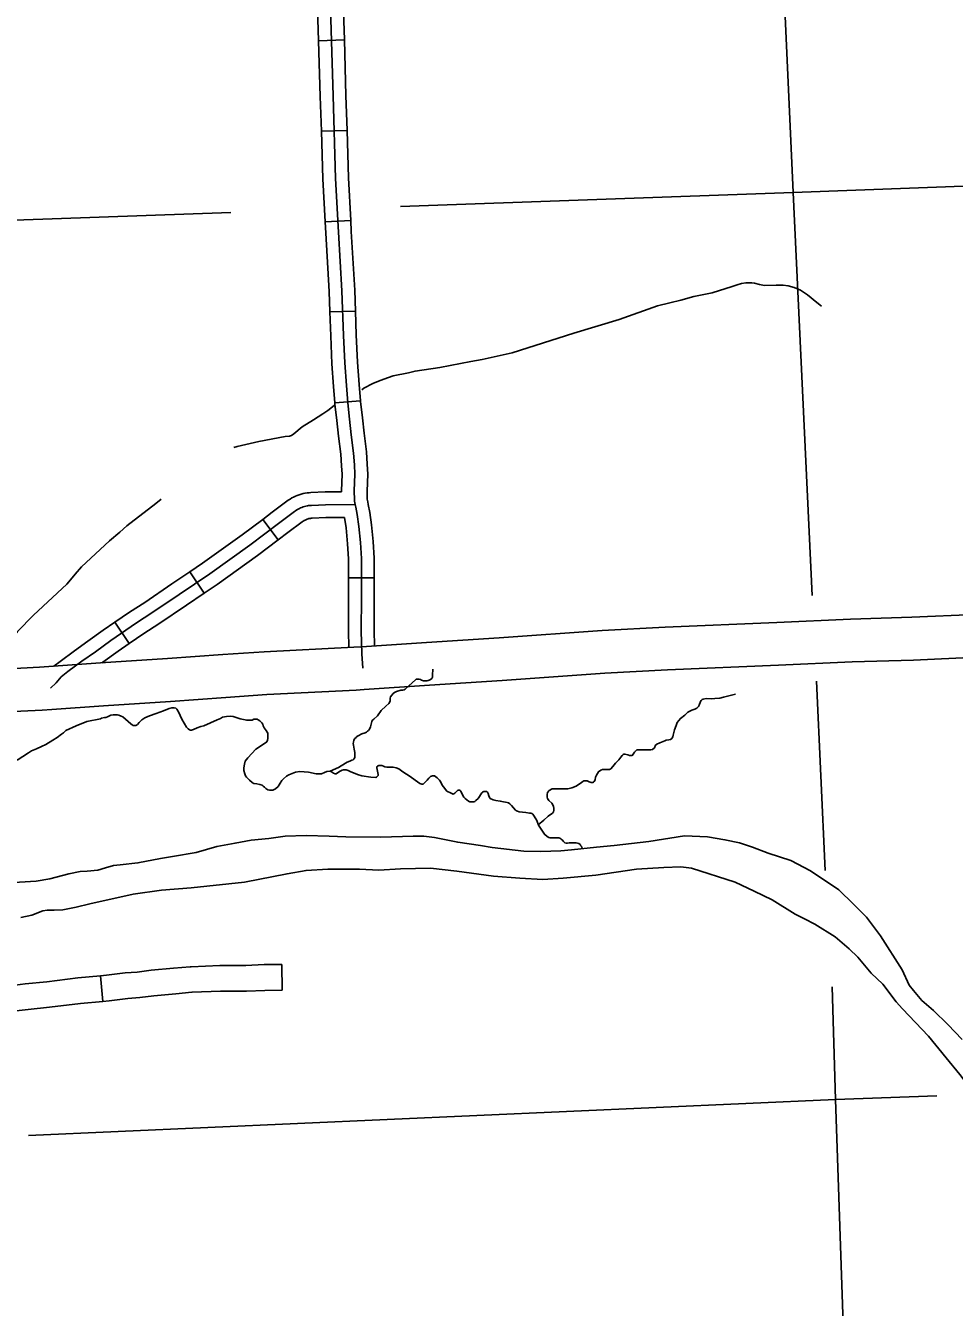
# Model space of a CAD drawing. Extents: x 1720274 to 1751788, y 372074 to 391887.
# Drawn here: x 1739427 to 1740283, y 377875 to 379057 of the extents above; entities that cross this region are included whole.
import ezdxf

# ---------------------------------------------------------------- set-up
doc = ezdxf.new("R2010")
doc.units = 0
for name, color, linetype in [('Level 10', 7, 'Continuous'), ('Level 32', 7, 'Continuous'), ('Level 35', 7, 'Continuous'), ('Level 45', 7, 'Continuous'), ('Level 5', 7, 'Continuous'), ('Level 9', 7, 'Continuous')]:
    doc.layers.add(name, color=color, linetype=linetype)

msp = doc.modelspace()

# ---------------------------------------------------------------- linework, layer by layer
at = {"layer": 'Level 10'}
for points in [[(1739736.5, 378484.2), (1739796.7, 378488.3), (1739863.6, 378492.6), (1739958.6, 378499.2), (1740016.8, 378502.4), (1740119.5, 378506.7), (1740187.5, 378509.7), (1740244.3, 378511.4), (1740302.2, 378514), (1740358.7, 378517.1)], [(1739448.4, 378465.9), (1739495.9, 378469.3), (1739557.7, 378473.4), (1739608.8, 378477), (1739646.9, 378479.5), (1739729.5, 378483.8), (1739736.5, 378484.2)], [(1740360.9, 378477.7), (1740304.1, 378474.5), (1740245.7, 378471.9), (1740189, 378470.2), (1740121.1, 378467.2), (1740018.7, 378462.9), (1739961.1, 378459.8), (1739866.2, 378453.2), (1739799.3, 378448.8), (1739739.1, 378444.8)], [(1739393.5, 378462.9), (1739439.7, 378465.3), (1739448.4, 378465.9)], [(1739739.1, 378444.8), (1739731.8, 378444.3), (1739649.2, 378440.1), (1739611.5, 378437.6), (1739560.4, 378433.9), (1739498.6, 378429.9), (1739451.2, 378426.5)], [(1739451.2, 378426.5), (1739442, 378425.9), (1739395.7, 378423.5)]]:
    msp.add_lwpolyline(points, dxfattribs=at)
at = {"layer": 'Level 32'}
for p, q in [((1739697.1, 379043), (1739720.8, 379043.8)), ((1739699.6, 378959.7), (1739723.3, 378960.4)), ((1739703, 378876.1), (1739726.7, 378877.3)), ((1739707.4, 378793), (1739731.1, 378793.8)), ((1739712, 378709.2), (1739735.7, 378711)), ((1739659.8, 378582.8), (1739645.5, 378601.7)), ((1739591.5, 378533.8), (1739578.3, 378553.4)), ((1739748.4, 378547.9), (1739724.7, 378547.9)), ((1739522.4, 378487.3), (1739509, 378506.8))]:
    msp.add_line(p, q, dxfattribs=at)
for points in [[(1739699, 379293.5), (1739702.2, 379220.1), (1739706.8, 379113.7), (1739710.5, 378992.2), (1739712.8, 378916.2), (1739715.4, 378866.5), (1739718.6, 378812.5), (1739720, 378771.4), (1739721.2, 378746), (1739722.7, 378725.3), (1739723.9, 378709.2), (1739725.6, 378694.2), (1739727.2, 378679.7), (1739729.3, 378662.9), (1739730.1, 378651.9), (1739730.5, 378643.4), (1739730, 378627.9), (1739730.1, 378619.6), (1739730.3, 378618.5), (1739730.8, 378615.5)], [(1739694.4, 379126.3), (1739694.9, 379113.3), (1739697.1, 379043)], [(1739718, 379127.3), (1739718.6, 379114.2), (1739720.8, 379043.8)], [(1739697.1, 379043), (1739698.6, 378991.8), (1739699.6, 378959.7)], [(1739720.8, 379043.8), (1739722.3, 378992.5), (1739723.3, 378960.4)], [(1739699.6, 378959.7), (1739701, 378915.7), (1739703, 378876.1)], [(1739723.3, 378960.4), (1739724.7, 378916.7), (1739726.7, 378877.3)], [(1739703, 378876.1), (1739703.6, 378865.8), (1739706.8, 378812), (1739707.4, 378793)], [(1739726.7, 378877.3), (1739727.2, 378867.2), (1739730.4, 378813.1), (1739731.1, 378793.8)], [(1739707.4, 378793), (1739708.2, 378770.9), (1739709.4, 378745.3), (1739710.9, 378724.4), (1739712, 378709.2)], [(1739731.1, 378793.8), (1739731.8, 378771.9), (1739733, 378746.8), (1739734.5, 378726.2), (1739735.7, 378711)], [(1739712, 378709.2), (1739712.1, 378708.1), (1739713.8, 378692.9), (1739715.4, 378678.4), (1739717.5, 378661.8), (1739718.2, 378651.1), (1739718.7, 378643.3), (1739718.1, 378628.1), (1739718.1, 378627.2)], [(1739735.7, 378711), (1739735.7, 378710.3), (1739737.4, 378695.5), (1739739, 378681.1), (1739741.1, 378664), (1739741.9, 378652.6), (1739742.4, 378643.5), (1739741.8, 378627.8), (1739741.8, 378627.2)], [(1739645.5, 378601.7), (1739654.3, 378608.4), (1739667.8, 378618.5), (1739669.1, 378619.5), (1739670.7, 378620.5), (1739672.3, 378621.5), (1739674, 378622.3), (1739675.7, 378623.1), (1739677.4, 378623.8), (1739679.1, 378624.5), (1739680.9, 378625), (1739682.7, 378625.5), (1739684.6, 378625.9), (1739686.4, 378626.1), (1739688.3, 378626.3), (1739689.9, 378626.4), (1739703.1, 378627.1), (1739718.1, 378627.2)], [(1739741.8, 378627.2), (1739741.9, 378620.6), (1739742, 378620.3), (1739742.4, 378617.8)], [(1739449.8, 378446.2), (1739454.9, 378451.1), (1739459.8, 378456.6), (1739465.8, 378461.3), (1739478.8, 378471), (1739491.3, 378479.7), (1739505.4, 378489.9), (1739529.2, 378506.4), (1739543.3, 378515.4), (1739568.5, 378532.5), (1739596.7, 378551.5), (1739633.6, 378577.8), (1739661.4, 378598.9), (1739674.9, 378609), (1739675.9, 378609.7), (1739677, 378610.5), (1739678.1, 378611.1), (1739679.3, 378611.7), (1739680.4, 378612.3), (1739681.6, 378612.8), (1739682.9, 378613.2), (1739684.1, 378613.6), (1739685.4, 378613.9), (1739686.7, 378614.2), (1739687.9, 378614.4), (1739689.2, 378614.5), (1739690.5, 378614.6), (1739703.5, 378615.2), (1739730.8, 378615.5)], [(1739737.8, 378464.5), (1739736.9, 378477.6), (1739736.4, 378499), (1739736.5, 378529.8), (1739736.6, 378549.8), (1739736.5, 378565.7), (1739735.6, 378580.3), (1739734.2, 378595.3), (1739732.7, 378606.2), (1739731.4, 378612.9), (1739730.8, 378615.5)], [(1739748.4, 378547.9), (1739748.4, 378549.8), (1739748.3, 378566), (1739747.5, 378581.2), (1739745.9, 378596.6), (1739744.4, 378608.1), (1739742.9, 378615.4), (1739742.4, 378617.8)], [(1739578.3, 378553.4), (1739590, 378561.3), (1739626.6, 378587.4), (1739645.5, 378601.7)], [(1739659.8, 378582.8), (1739668.6, 378589.5), (1739681.9, 378599.4), (1739682.7, 378600), (1739683.3, 378600.4), (1739683.9, 378600.8), (1739684.6, 378601.1), (1739685.2, 378601.4), (1739685.9, 378601.7), (1739686.6, 378602), (1739687.3, 378602.2), (1739688, 378602.4), (1739688.8, 378602.5), (1739689.5, 378602.6), (1739690.2, 378602.7), (1739691.2, 378602.8), (1739703.8, 378603.4), (1739721.1, 378603.5)], [(1739724.7, 378547.9), (1739724.7, 378549.8), (1739724.6, 378565.3), (1739723.8, 378579.3), (1739722.4, 378593.9), (1739721.1, 378603.5)], [(1739591.5, 378533.8), (1739603.5, 378541.8), (1739640.6, 378568.3), (1739659.8, 378582.8)], [(1739509, 378506.8), (1739522.7, 378516.3), (1739536.8, 378525.2), (1739561.8, 378542.4), (1739578.3, 378553.4)], [(1739724.9, 378483.5), (1739724.6, 378498.9), (1739724.7, 378529.8), (1739724.7, 378547.9)], [(1739748.6, 378485), (1739748.3, 378499.1), (1739748.4, 378529.7), (1739748.4, 378547.9)], [(1739522.4, 378487.3), (1739535.8, 378496.5), (1739549.8, 378505.5), (1739575.1, 378522.7), (1739591.5, 378533.8)], [(1739452.9, 378466.2), (1739458.6, 378470.7), (1739471.9, 378480.6), (1739484.4, 378489.3), (1739498.5, 378499.6), (1739509, 378506.8)], [(1739497.2, 378469.4), (1739498.1, 378470), (1739512.2, 378480.2), (1739522.4, 378487.3)]]:
    msp.add_lwpolyline(points, dxfattribs=at)
at = {"layer": 'Level 35'}
for points in [[(1740160.9, 378798.4), (1740156.4, 378801.8), (1740147.8, 378808.9), (1740141.5, 378813.1), (1740135.7, 378815.6), (1740130, 378817.1), (1740125.6, 378817.6), (1740118.9, 378817.6), (1740108.4, 378817.3), (1740103.7, 378818.3), (1740099.2, 378819.4), (1740096.6, 378819.8), (1740093.6, 378820), (1740091.1, 378820), (1740087, 378819.2), (1740083, 378817.9), (1740078.5, 378816.4), (1740060, 378810.5), (1740043.1, 378807.4), (1740031.1, 378803.9), (1740021, 378801.5), (1740009.5, 378798.5), (1739974.4, 378785.9), (1739932.3, 378773.3), (1739875.5, 378755.3), (1739847.9, 378749), (1739837.4, 378747.3), (1739809, 378741.9), (1739786.1, 378738.4), (1739779.9, 378736.8), (1739765.8, 378734.1), (1739757.1, 378730.9), (1739752.4, 378729.3), (1739747, 378726.9), (1739738.9, 378722.7), (1739736.9, 378721.3)], [(1739711.6, 378707), (1739710, 378705.6), (1739705.5, 378702.1), (1739701.1, 378698.9), (1739692.3, 378693.5), (1739681.9, 378687.1), (1739674.3, 378680.6), (1739672.2, 378679.1), (1739670.2, 378678.4), (1739666.3, 378678.1), (1739641.9, 378673.4), (1739621.9, 378668.9), (1739618.8, 378667.9)], [(1739552, 378620.4), (1739546.9, 378616.5), (1739520.2, 378595.9), (1739513.9, 378589.9), (1739504.3, 378582), (1739478.3, 378557.9), (1739472.6, 378551.2), (1739469.9, 378547.7), (1739465, 378542), (1739434, 378513.3), (1739419.5, 378498.3), (1739414.7, 378491.8), (1739408.7, 378482.7), (1739398.5, 378466.2), (1739398.3, 378465.7)], [(1739707.6, 378369.4), (1739715.3, 378372.8), (1739721.8, 378376.8), (1739723.3, 378377.7), (1739725.9, 378378.6), (1739727.7, 378379.6), (1739728.8, 378380.1), (1739729.5, 378380.6), (1739729.9, 378381.1), (1739730.1, 378381.6), (1739730.4, 378382.5), (1739730.4, 378383.7), (1739730.4, 378386.6), (1739730, 378389.8), (1739729.1, 378393.4), (1739728.9, 378394.9), (1739729.1, 378396.3), (1739729.6, 378398), (1739730.6, 378399.6), (1739731.6, 378400.7), (1739732.4, 378401.5), (1739733.7, 378402.2), (1739737, 378403.8), (1739740, 378404.9), (1739741.2, 378405.6), (1739742.2, 378406.3), (1739743.2, 378407.1), (1739743.9, 378408.2), (1739744.9, 378410.4), (1739746.1, 378415.4), (1739746.6, 378416.2), (1739747.9, 378417.5), (1739751.3, 378420.6), (1739754.9, 378425.4), (1739759, 378429.4), (1739761.7, 378432), (1739762.3, 378432.9), (1739763, 378434.3), (1739763.1, 378436.8), (1739763.5, 378438), (1739764.6, 378439.6), (1739765.8, 378441.1), (1739767.2, 378442.2), (1739768.9, 378443), (1739772.9, 378444.1), (1739774.7, 378444.2), (1739776, 378444.4), (1739776.9, 378445), (1739780.4, 378448.1), (1739786.4, 378453.9), (1739787, 378454.3), (1739787.5, 378454.4), (1739788.5, 378454.4), (1739789.7, 378454.3), (1739791.1, 378454), (1739792.1, 378453.5), (1739793.8, 378452.9), (1739794.9, 378452.9), (1739795.8, 378452.8), (1739797, 378452.8), (1739798, 378453), (1739799.1, 378453.5), (1739800.2, 378454.1), (1739801.4, 378455.1), (1739802.1, 378456.2), (1739802.2, 378458.1), (1739802.3, 378463.7)], [(1739899.6, 378320.1), (1739904.9, 378324.2), (1739908.7, 378327.9), (1739912.7, 378330.8), (1739913.7, 378332.1), (1739914, 378333.1), (1739914, 378334.4), (1739914, 378335.2), (1739913.8, 378337.1), (1739912.1, 378340), (1739909.3, 378342.6), (1739908.3, 378344.2), (1739907.9, 378345.5), (1739907.9, 378348), (1739908.3, 378349.9), (1739909.8, 378351.7), (1739912.4, 378353.2), (1739914.7, 378353.2), (1739920.6, 378353.2), (1739927, 378353.3), (1739930.7, 378354.1), (1739934.6, 378355.8), (1739939.6, 378359.2), (1739940.6, 378360), (1739941.7, 378360.5), (1739942.7, 378360.5), (1739944.6, 378360.5), (1739946.7, 378359.6), (1739948.3, 378359), (1739950.1, 378359), (1739950.6, 378359.3), (1739951.1, 378360), (1739952.2, 378361.6), (1739952.5, 378363.9), (1739953.5, 378365.8), (1739955.1, 378369), (1739957.2, 378370.5), (1739958.9, 378371), (1739961, 378371), (1739963.9, 378371), (1739965.3, 378371), (1739966.5, 378371.6), (1739968.4, 378373.7), (1739970.8, 378377), (1739973.8, 378379.9), (1739975.8, 378382.5), (1739977.1, 378384.1), (1739977.9, 378385), (1739978.7, 378385.2), (1739979.6, 378385.3), (1739982.3, 378384.7), (1739983.8, 378384), (1739984.9, 378383.9), (1739985.8, 378384), (1739986.7, 378384.4), (1739987.3, 378385.2), (1739988.5, 378386.9), (1739989.3, 378388.1), (1739990.5, 378389.1), (1739991.4, 378389.2), (1739995.5, 378389.2), (1739999.3, 378389.3), (1740003.6, 378389.3), (1740004.9, 378389.6), (1740006.7, 378390.9), (1740007.8, 378393.5), (1740009.1, 378394.5), (1740011.9, 378395.7), (1740016.4, 378397.6), (1740017.7, 378398), (1740020, 378398.3), (1740021.5, 378398.7), (1740022.7, 378399.6), (1740023.7, 378401.1), (1740024.1, 378402.8), (1740025.4, 378407.5), (1740026.8, 378411.6), (1740027.8, 378414.3), (1740030.7, 378418.1), (1740034.7, 378421.3), (1740037.5, 378424), (1740041.3, 378425.8), (1740043.9, 378426.7), (1740046, 378427.5), (1740047.3, 378429.3), (1740048, 378430.5), (1740049.4, 378433.7), (1740049.9, 378434.8), (1740050.8, 378435.6), (1740051.8, 378436), (1740054.6, 378436.4), (1740059.1, 378436.1), (1740062.4, 378436.4), (1740067.2, 378436.8), (1740070.6, 378437.7), (1740081.6, 378440.5)], [(1739667.5, 378364.9), (1739664.8, 378362.4), (1739663.3, 378360.9), (1739661.7, 378358.6), (1739659.9, 378355.5), (1739657.2, 378353.1), (1739654.9, 378352.1), (1739651.8, 378351.9), (1739650.3, 378352.2), (1739649.4, 378352.8), (1739648.5, 378353.6), (1739647.3, 378354.9), (1739646.1, 378355.8), (1739644.9, 378356.6), (1739642.9, 378357.1), (1739640.2, 378357.7), (1739637.4, 378358.2), (1739636.6, 378358.6), (1739635.7, 378359.2), (1739633.4, 378361.2), (1739630.7, 378364), (1739629.8, 378365.2), (1739629, 378367), (1739628.2, 378370), (1739628.1, 378372.6), (1739628.6, 378376.1), (1739629.5, 378378.7), (1739631.8, 378381.7), (1739635.6, 378385.8), (1739639.3, 378389.7), (1739647.2, 378394.9), (1739649.2, 378396.7), (1739650, 378398.1), (1739650.3, 378399.7), (1739650.3, 378401.1), (1739650.3, 378403.2), (1739650.2, 378404.5), (1739649.7, 378405.5), (1739648.6, 378406.9), (1739646.9, 378409.4), (1739646.1, 378411.4), (1739645.5, 378412.9), (1739644.6, 378414.2), (1739642.9, 378415.9), (1739641.2, 378416.9), (1739640.4, 378417.4), (1739639.1, 378417.6), (1739637.3, 378417.5), (1739635.8, 378416.7), (1739634.6, 378416.5), (1739630.8, 378416.5), (1739624.6, 378417.7), (1739620.9, 378419.1), (1739618.2, 378420), (1739615.7, 378420.3), (1739612, 378419.9), (1739608.5, 378419.3), (1739606.6, 378418.2), (1739603.6, 378416.8), (1739591.2, 378411.4), (1739588.5, 378410.8), (1739585.1, 378409.5), (1739581.7, 378408), (1739580, 378407.4), (1739579, 378407.4), (1739577.9, 378407.7), (1739576.9, 378408.6), (1739575.2, 378410.2), (1739570.8, 378417.4), (1739567.9, 378424.3), (1739566.4, 378426.8), (1739565.4, 378427.6), (1739563.8, 378428), (1739561.7, 378428), (1739559.3, 378427.3), (1739554.1, 378425.2), (1739547.2, 378422.7), (1739541, 378420.4), (1739536.9, 378418.6), (1739534.2, 378416.9), (1739531.5, 378414.4), (1739530, 378412.5), (1739529.2, 378411.8), (1739528.4, 378411.6), (1739527.3, 378411.5), (1739526.1, 378411.6), (1739525.2, 378412.1), (1739524, 378413.1), (1739516.4, 378419.5), (1739515, 378420.3), (1739512.8, 378421.3), (1739511.7, 378421.4), (1739507.9, 378421.6), (1739505.5, 378421.2), (1739504.1, 378420.5), (1739502.3, 378419.6), (1739500.9, 378419), (1739499.5, 378418.9), (1739497, 378418.4), (1739495.8, 378417.8), (1739483.4, 378415.2)], [(1739483.4, 378415.2), (1739473.6, 378411.2), (1739464, 378407), (1739463.2, 378406.3), (1739461.9, 378405), (1739460.1, 378403.6), (1739456.1, 378400.7), (1739452.1, 378398.2), (1739445.6, 378394.1), (1739441.5, 378392.2), (1739436.9, 378390.1), (1739432.2, 378388.2), (1739429.6, 378386.5), (1739424.3, 378382.9), (1739421.9, 378381.4), (1739419.6, 378380.1), (1739418.8, 378379.9), (1739417, 378379.5), (1739414.7, 378379.6), (1739412.1, 378380.4), (1739409.3, 378381.2), (1739406.7, 378381.8), (1739405.4, 378382.5), (1739404.8, 378383.3)], [(1739857.9, 378343.2), (1739855.3, 378344.4), (1739854.7, 378345.2), (1739854.2, 378346.7), (1739853.3, 378348.9), (1739852.9, 378350.1), (1739852.3, 378350.7), (1739851.6, 378350.8), (1739850.8, 378350.8), (1739849.6, 378350.7), (1739848.9, 378350.4), (1739848.3, 378350.1), (1739847.6, 378349.4), (1739844.1, 378344.4), (1739842.1, 378342.6), (1739841, 378341.7), (1739840.1, 378341.2), (1739839, 378341.1), (1739837.9, 378341.1), (1739836.6, 378341.3), (1739835.3, 378341.9), (1739832.2, 378344.2), (1739831.1, 378345.7), (1739829, 378349.5), (1739828.1, 378351), (1739827.6, 378351.6), (1739826.9, 378352), (1739826.2, 378352.1), (1739825.3, 378351.6), (1739823.9, 378350.6), (1739822.8, 378349.3), (1739821.9, 378348.6), (1739821.2, 378348.4), (1739820.7, 378348.6), (1739819.4, 378349.1), (1739815.4, 378351.2), (1739812.2, 378355), (1739811.1, 378356.5), (1739809.9, 378359.4), (1739808.5, 378361.3), (1739806.3, 378363.4), (1739804, 378365.2), (1739803.4, 378365.3), (1739802, 378365.3), (1739800.4, 378364.7), (1739798.7, 378363.1), (1739797.1, 378361.3), (1739795.8, 378359.6), (1739794.2, 378358), (1739793.4, 378357.5), (1739792.2, 378357.5), (1739790.3, 378358.2), (1739786.1, 378361.2), (1739781.6, 378364.7), (1739774.7, 378368.8), (1739771, 378371.7), (1739768.6, 378372.7), (1739765.8, 378373.1), (1739760.1, 378373.2), (1739758, 378373.6), (1739756.9, 378374.2), (1739755.4, 378374.7), (1739753.8, 378374.7), (1739752.5, 378374.7), (1739751.4, 378374.1), (1739751.2, 378373.8), (1739750.9, 378373.2), (1739750.9, 378372.5), (1739751.5, 378369.5), (1739752.1, 378366.3), (1739751.9, 378365.6), (1739751.2, 378364.5), (1739750.6, 378363.9), (1739749.8, 378363.7), (1739745.3, 378363.9), (1739736.8, 378365.3), (1739732.9, 378366.6), (1739726.3, 378369.2), (1739724.3, 378370), (1739722.4, 378370.6), (1739721.2, 378370.9), (1739719.9, 378370.8), (1739718.8, 378370.4), (1739717, 378369.4), (1739714.6, 378367.9), (1739713.3, 378367.2), (1739712.2, 378367.2), (1739710.7, 378367.7), (1739709.1, 378368.9), (1739707.6, 378369.4), (1739704.6, 378369.1), (1739702.4, 378368.3), (1739699.6, 378367.2), (1739698.3, 378367), (1739696.3, 378367), (1739694.7, 378367.2), (1739687.6, 378368.5), (1739679.8, 378369.2), (1739675.9, 378368.5), (1739669.7, 378366), (1739667.5, 378364.9)], [(1739940.2, 378298.2), (1739939.7, 378299.7), (1739939, 378300.8), (1739938.2, 378302), (1739937, 378302.7), (1739934.5, 378303.4), (1739932.3, 378303.5), (1739928.1, 378303.3), (1739926.4, 378303), (1739925.4, 378303.2), (1739924.2, 378303.5), (1739922.9, 378304.7), (1739922, 378305.8), (1739920.8, 378306.9), (1739920.1, 378307.4), (1739918.7, 378307.9), (1739917, 378308), (1739914, 378308), (1739910.6, 378308), (1739909.3, 378308.4), (1739907.8, 378309.3), (1739905.3, 378311.4), (1739899.9, 378319.6), (1739898.2, 378324), (1739895.9, 378328), (1739894.5, 378329.9), (1739893.7, 378330.4), (1739892.9, 378330.8), (1739891.7, 378330.8), (1739888.2, 378331.4), (1739882.1, 378332.1), (1739880.6, 378332.5), (1739879.5, 378333), (1739878.8, 378333.7), (1739876.9, 378335.7), (1739874.9, 378338), (1739873.4, 378339.3), (1739872.2, 378340.2), (1739870.9, 378340.6), (1739869.4, 378340.9), (1739867.7, 378341.2), (1739864.6, 378341.9), (1739860.6, 378342.5), (1739857.9, 378343.2)]]:
    msp.add_lwpolyline(points, dxfattribs=at)
at = {"layer": 'Level 45'}
for p, q in [((1739663.2, 378191.2), (1739663.5, 378167.5)), ((1739495.8, 378180.8), (1739498.1, 378157.2))]:
    msp.add_line(p, q, dxfattribs=at)
for points in [[(1739579.5, 378189.2), (1739578.7, 378189.2), (1739563.3, 378187.9), (1739542.7, 378185.9), (1739529.6, 378184.3), (1739518.6, 378183.4), (1739501.4, 378181.4), (1739495.8, 378180.8)], [(1739663.2, 378191.2), (1739646.9, 378191.1), (1739630, 378190.4), (1739606.1, 378190.2), (1739579.5, 378189.2)], [(1739495.8, 378180.8), (1739474.9, 378178.8), (1739446.3, 378175.4), (1739426.6, 378173.3), (1739412.7, 378171.7)], [(1739580.4, 378165.6), (1739580.1, 378165.6), (1739565.4, 378164.3), (1739545.2, 378162.3), (1739532.1, 378160.8), (1739521, 378159.8), (1739503.9, 378157.8), (1739498.1, 378157.2)], [(1739663.5, 378167.5), (1739647.5, 378167.4), (1739630.6, 378166.7), (1739606.6, 378166.5), (1739580.4, 378165.6)], [(1739498.1, 378157.2), (1739477.4, 378155.2), (1739449, 378151.8), (1739429.2, 378149.7), (1739415.4, 378148.1)]]:
    msp.add_lwpolyline(points, dxfattribs=at)
at = {"layer": 'Level 5'}
for points in [[(1740096, 379756), (1740134.8, 378903.1)], [(1740134.8, 378903.1), (1740489.9, 378916.3)], [(1739772.6, 378890.2), (1740134.8, 378903.1)], [(1740134.8, 378903.1), (1740152.3, 378531.6)], [(1739295, 378873.3), (1739616, 378884.7)], [(1740156.1, 378452.5), (1740164.3, 378277.9)], [(1740170.6, 378170.6), (1740173.8, 378066.7)], [(1740173.8, 378066.7), (1740267.2, 378070.2)], [(1739429.6, 378033.6), (1740173.8, 378066.7)], [(1740173.8, 378066.7), (1740196.3, 377410.3)]]:
    msp.add_lwpolyline(points, dxfattribs=at)
at = {"layer": 'Level 9'}
for points in [[(1739406, 378266.2), (1739436.5, 378268), (1739449.1, 378270.2), (1739466.6, 378274.9), (1739477.2, 378276.9), (1739483.7, 378277.2), (1739493.4, 378278.3), (1739500.7, 378280.4), (1739507.8, 378282.4), (1739514, 378283.1), (1739530.4, 378284.9), (1739551.4, 378289.1), (1739562.4, 378290.9), (1739584.3, 378294.4), (1739603.3, 378300.1), (1739620.1, 378303.2), (1739634.8, 378305.8), (1739651.1, 378307.4), (1739666.2, 378309.5), (1739685.5, 378310.3), (1739706.9, 378309.5), (1739722.3, 378308.9), (1739754.5, 378308.7), (1739784.4, 378309.5), (1739794.2, 378309.5), (1739804, 378308.3), (1739825.4, 378304), (1739846.3, 378301.1), (1739857, 378299.2), (1739886.3, 378295.8), (1739901.9, 378295.3), (1739920.4, 378296.1), (1739930.3, 378296.9), (1739953.2, 378299.5), (1739969.7, 378301), (1740001.5, 378304.6), (1740034.6, 378309.8), (1740055.6, 378308.9), (1740071.7, 378306.3), (1740085.3, 378303.3), (1740097.1, 378299.5), (1740111.7, 378293.9), (1740132.6, 378287), (1740150.6, 378277.6), (1740176.7, 378260.1)], [(1739422.5, 378234.5), (1739432.5, 378236.7), (1739442.9, 378240.7), (1739446.8, 378241.4), (1739453.2, 378241.4), (1739461.2, 378241.8), (1739473.4, 378244.2), (1739486, 378247.1), (1739526.1, 378256.2), (1739552.2, 378259.7), (1739579.6, 378261.9), (1739628.6, 378267.2), (1739668, 378275), (1739685.5, 378278), (1739705.5, 378279.3), (1739734.7, 378279), (1739752.5, 378278.3), (1739772.5, 378279.6), (1739800.2, 378280.1), (1739824.6, 378277.4), (1739858.3, 378272.6), (1739882.5, 378270.8), (1739904, 378269.7), (1739922.7, 378270.7), (1739952.6, 378273.5), (1739990.3, 378279), (1740015.5, 378280.7), (1740031.2, 378281.2), (1740040.9, 378280.2), (1740081.2, 378267.1), (1740098.8, 378258.8), (1740115.2, 378250.8), (1740136.5, 378237.8), (1740145.2, 378233.3), (1740154.8, 378228.3), (1740173.3, 378216.7), (1740186.5, 378205.8), (1740194.2, 378198), (1740206.7, 378183.3), (1740217.5, 378173.2), (1740229.8, 378156.8)], [(1740176.7, 378260.1), (1740190.4, 378246.8), (1740202.4, 378234.8), (1740215.2, 378217.7), (1740235.3, 378186.4), (1740241.7, 378172.1)], [(1740241.7, 378172.1), (1740245.6, 378167.3), (1740253.4, 378158.1), (1740264.1, 378148.9), (1740277.3, 378135.8), (1740290.7, 378122)], [(1740229.8, 378156.8), (1740235.6, 378150.4), (1740259.4, 378125.1), (1740275.9, 378105.3), (1740288.3, 378089.7), (1740298.8, 378076), (1740309, 378060.4), (1740314.8, 378051.5), (1740320.6, 378042.9), (1740321.8, 378039.7), (1740322.6, 378036)]]:
    msp.add_lwpolyline(points, dxfattribs=at)

doc.saveas('drawing.dxf')
